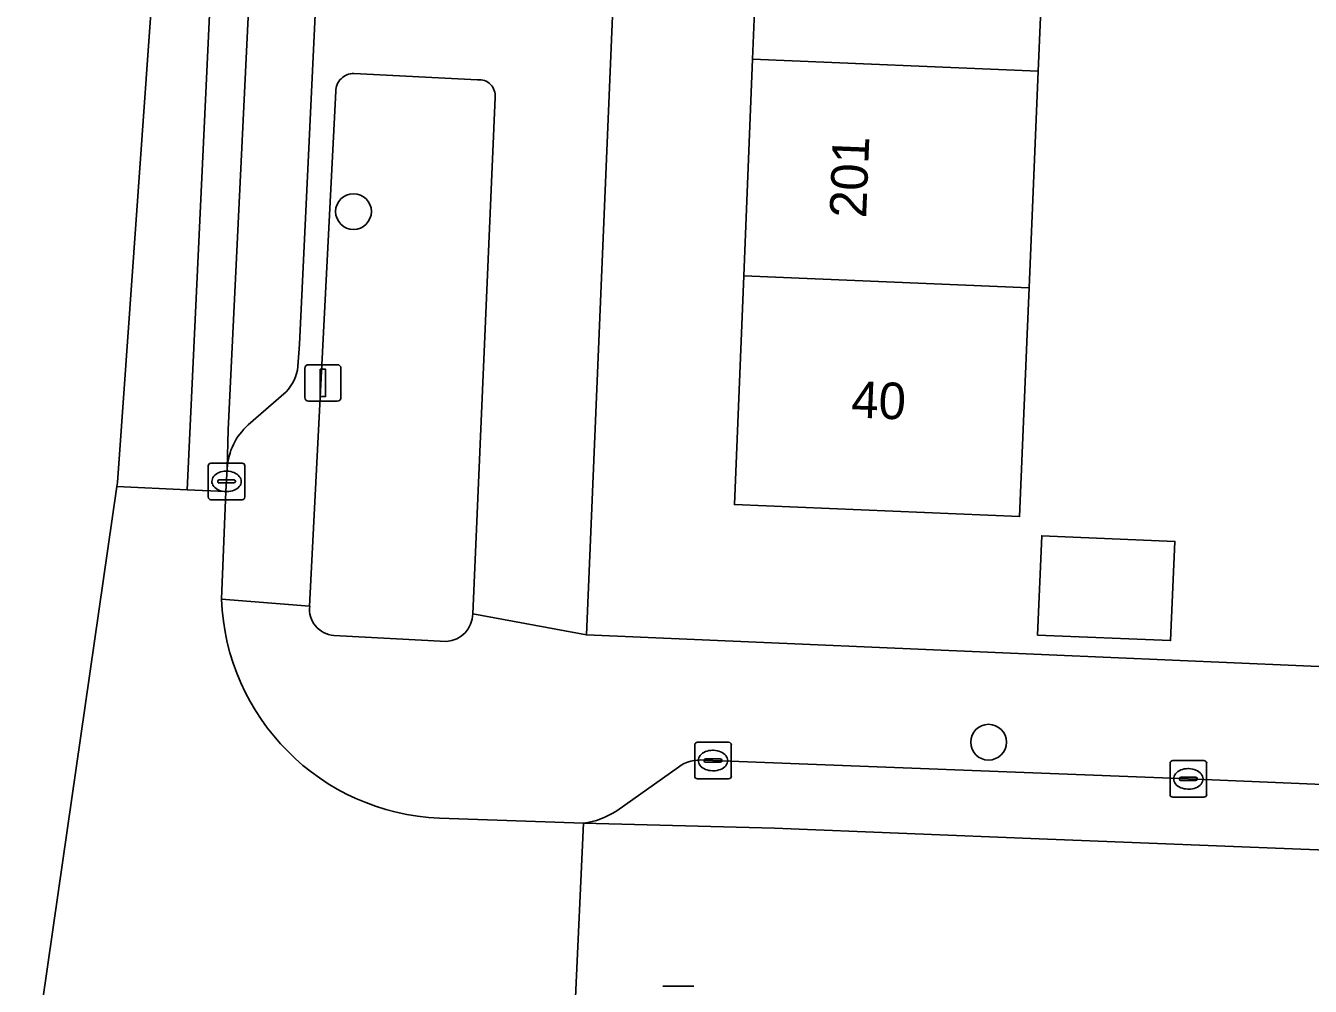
# Model space of a CAD drawing. Extents: x 159817 to 160765, y 380688 to 381638.
# Drawn here: x 159972.27 to 160007.42, y 380872.41 to 380898.7 of the extents above; entities that cross this region are included whole.
import ezdxf

# ---------------------------------------------------------------- set-up
doc = ezdxf.new("R2010")
doc.units = 0
for name, color, linetype in [('IMGEO_Boom', 7, 'Continuous'), ('IMGEO_Erf', 7, 'Continuous'), ('IMGEO_Groenvoorziening', 7, 'Continuous'), ('IMGEO_Kolk', 7, 'Continuous'), ('IMGEO_Lichtmast', 7, 'Continuous'), ('IMGEO_Muur', 7, 'Continuous'), ('IMGEO_Pand', 7, 'Continuous'), ('IMGEO_Pand_nummerreeks', 7, 'Continuous'), ('IMGEO_Parkeervlak_open', 7, 'Continuous'), ('IMGEO_Rijbaan_lokaal_gesloten', 7, 'Continuous'), ('IMGEO_Rijbaan_lokaal_open', 7, 'Continuous'), ('IMGEO_Voetpad_open', 7, 'Continuous')]:
    doc.layers.add(name, color=color, linetype=linetype)

msp = doc.modelspace()

# ---------------------------------------------------------------- linework, layer by layer
at = {"layer": 'IMGEO_Boom'}
for centre in [(159981.239, 380893.612), (159998.618, 380879.089)]:
    msp.add_circle(centre, 0.489, dxfattribs=at)
at = {"layer": 'IMGEO_Erf'}
for points in [[(159989.985, 380938.498), (159987.614, 380882.024), (159996.902, 380881.622), (160012.088, 380880.965), (160015.8, 380880.79), (160015.984, 380884.697), (160012.245, 380884.873), (160012.483, 380890.803), (160016.263, 380890.632), (160016.34, 380892.325), (160013.59, 380892.478), (160013.833, 380896.854), (160014.06, 380900.928), (160016.809, 380900.776), (160016.883, 380904.187), (160014.133, 380904.34), (160014.376, 380908.716), (160014.603, 380912.79)], [(160000.227, 380903.378), (159999.978, 380897.453), (159999.729, 380891.528), (159999.676, 380890.259), (159999.466, 380885.263), (159991.663, 380885.591), (159991.918, 380891.856), (159992.159, 380897.782), (159992.4, 380903.707)]]:
    msp.add_lwpolyline(points, dxfattribs=at)
msp.add_lwpolyline([(160003.715, 380884.585), (160003.6, 380881.868), (159999.959, 380882.021), (160000.073, 380884.738)], close=True, dxfattribs=at)
at = {"layer": 'IMGEO_Groenvoorziening'}
for points in [[(159984.63, 380897.215), (159981.249, 380897.391)], [(159980.756, 380896.903), (159980.039, 380882.814)], [(159984.501, 380882.6), (159985.114, 380896.736)], [(159980.697, 380882.009), (159983.787, 380881.844)]]:
    msp.add_lwpolyline(points, dxfattribs=at)
for centre, radius, start, end in [((159981.246, 380896.901), 0.49, 89.643, 179.7729), ((159984.683, 380896.785), 0.434, 353.5557, 97.0393), ((159980.759, 380882.731), 0.724, 173.4034, 265.1211), ((159983.732, 380882.611), 0.769, 274.1137, 359.1595)]:
    msp.add_arc(centre, radius, start, end, dxfattribs=at)
at = {"layer": 'IMGEO_Kolk'}
for p, q in [((159977.264, 380885.8), (159977.264, 380886.652)), ((159977.339, 380886.726), (159978.191, 380886.726)), ((159977.752, 380886.506), (159977.777, 380886.506)), ((159978.265, 380886.652), (159978.265, 380885.8)), ((159977.523, 380886.22), (159977.523, 380886.232)), ((159977.961, 380886.183), (159977.563, 380886.183)), ((159977.566, 380886.269), (159977.964, 380886.269)), ((159978.007, 380886.232), (159978.007, 380886.22)), ((159977.775, 380885.946), (159977.75, 380885.946)), ((159978.191, 380885.726), (159977.339, 380885.726)), ((159990.577, 380878.161), (159990.577, 380879.013)), ((159990.652, 380879.087), (159991.504, 380879.087)), ((159991.065, 380878.867), (159991.09, 380878.867)), ((159991.578, 380879.013), (159991.578, 380878.161)), ((159990.836, 380878.581), (159990.836, 380878.593)), ((159991.274, 380878.544), (159990.876, 380878.544)), ((159990.879, 380878.63), (159991.277, 380878.63)), ((159991.32, 380878.593), (159991.32, 380878.581)), ((160003.584, 380877.659), (160003.584, 380878.511)), ((160003.659, 380878.585), (160004.511, 380878.585)), ((160004.585, 380878.511), (160004.585, 380877.659)), ((159991.504, 380878.087), (159990.652, 380878.087)), ((159991.088, 380878.307), (159991.063, 380878.307)), ((160003.843, 380878.079), (160003.843, 380878.091)), ((160003.886, 380878.128), (160004.284, 380878.128)), ((160004.072, 380878.365), (160004.097, 380878.365)), ((160004.327, 380878.091), (160004.327, 380878.079)), ((160004.281, 380878.042), (160003.883, 380878.042)), ((160004.095, 380877.805), (160004.07, 380877.805)), ((160004.511, 380877.585), (160003.659, 380877.585)), ((159989.701, 380872.407), (159990.553, 380872.407))]:
    msp.add_line(p, q, dxfattribs=at)
for points in [[(159977.264, 380885.8), (159977.264, 380886.652)], [(159977.339, 380886.726), (159978.191, 380886.726)], [(159978.265, 380886.652), (159978.265, 380885.8)], [(159978.191, 380885.726), (159977.339, 380885.726)], [(159990.577, 380878.161), (159990.577, 380879.013)], [(159990.652, 380879.087), (159991.504, 380879.087)], [(159991.578, 380879.013), (159991.578, 380878.161)], [(160003.584, 380877.659), (160003.584, 380878.511)], [(160003.659, 380878.585), (160004.511, 380878.585)], [(160004.585, 380878.511), (160004.585, 380877.659)], [(159991.504, 380878.087), (159990.652, 380878.087)], [(160004.511, 380877.585), (160003.659, 380877.585)], [(159989.701, 380872.407), (159990.553, 380872.407)]]:
    msp.add_lwpolyline(points, dxfattribs=at)
for centre, radius, start, end in [((159977.341, 380886.65), 0.0765, 91.552, 178.448), ((159977.341, 380886.65), 0.0765, 91.552, 178.448), ((159978.189, 380886.65), 0.0765, 1.552, 88.448), ((159978.189, 380886.65), 0.0765, 1.552, 88.448), ((159977.563, 380886.229), 0.0403, 85.8775, 175.7526), ((159977.56, 380886.219), 0.0366, 178.938, 274.7102), ((159977.964, 380886.226), 0.043, 264.8664, 352.4533), ((159977.968, 380886.231), 0.0386, 1.7309, 96.639), ((159977.341, 380885.802), 0.0765, 181.552, 268.448), ((159977.341, 380885.802), 0.0765, 181.552, 268.448), ((159978.189, 380885.802), 0.0765, 271.552, 358.448), ((159978.189, 380885.802), 0.0765, 271.552, 358.448), ((159990.654, 380879.011), 0.0765, 91.552, 178.448), ((159990.654, 380879.011), 0.0765, 91.552, 178.448), ((159991.502, 380879.011), 0.0765, 1.552, 88.448), ((159991.502, 380879.011), 0.0765, 1.552, 88.448), ((159990.876, 380878.59), 0.0403, 85.8775, 175.7526), ((159990.873, 380878.58), 0.0366, 178.938, 274.7102), ((159991.277, 380878.587), 0.043, 264.8664, 352.4533), ((159991.281, 380878.592), 0.0386, 1.7309, 96.639), ((160003.661, 380878.509), 0.0765, 91.552, 178.448), ((160003.661, 380878.509), 0.0765, 91.552, 178.448), ((160004.509, 380878.509), 0.0765, 1.552, 88.448), ((160004.509, 380878.509), 0.0765, 1.552, 88.448), ((159990.654, 380878.163), 0.0765, 181.552, 268.448), ((159990.654, 380878.163), 0.0765, 181.552, 268.448), ((159991.502, 380878.163), 0.0765, 271.552, 358.448), ((159991.502, 380878.163), 0.0765, 271.552, 358.448), ((160003.883, 380878.088), 0.0403, 85.8775, 175.7526), ((160003.88, 380878.078), 0.0366, 178.938, 274.7102), ((160004.284, 380878.085), 0.043, 264.8664, 352.4533), ((160004.288, 380878.09), 0.0386, 1.7309, 96.639), ((160003.661, 380877.661), 0.0765, 181.552, 268.448), ((160003.661, 380877.661), 0.0765, 181.552, 268.448), ((160004.509, 380877.661), 0.0765, 271.552, 358.448), ((160004.509, 380877.661), 0.0765, 271.552, 358.448)]:
    msp.add_arc(centre, radius, start, end, dxfattribs=at)
for centre, major_axis, ratio, start_param, end_param in [((159977.751, 380886.226), (-0.387, 0.002), 0.722429, 4.712389, 7.853982), ((159977.776, 380886.226), (-0.39, 0.002), 0.717154, 1.570796, 4.712389), ((159991.064, 380878.587), (-0.387, 0.002), 0.722429, 4.712389, 7.853982), ((159991.089, 380878.587), (-0.39, 0.002), 0.717154, 1.570796, 4.712389), ((160004.071, 380878.085), (-0.387, 0.002), 0.722429, 4.712389, 7.853982), ((160004.096, 380878.085), (-0.39, 0.002), 0.717154, 1.570796, 4.712389)]:
    msp.add_ellipse(centre, major_axis=major_axis, ratio=ratio, start_param=start_param, end_param=end_param, dxfattribs=at)
at = {"layer": 'IMGEO_Lichtmast'}
for p, q in [((159979.906, 380888.521), (159979.906, 380889.321)), ((159979.906, 380889.321), (159979.906, 380888.521)), ((159980.006, 380889.421), (159980.796, 380889.421)), ((159980.796, 380889.421), (159980.006, 380889.421)), ((159980.896, 380889.321), (159980.896, 380888.521)), ((159980.896, 380888.521), (159980.896, 380889.321)), ((159980.796, 380888.421), (159980.006, 380888.421)), ((159980.006, 380888.421), (159980.796, 380888.421))]:
    msp.add_line(p, q, dxfattribs=at)
msp.add_lwpolyline([(159980.326, 380889.296), (159980.476, 380889.296), (159980.476, 380888.546), (159980.326, 380888.546), (159980.326, 380889.296)], dxfattribs=at)
for centre, start, end in [((159980.006, 380889.321), 90, 180), ((159980.006, 380889.321), 90, 180), ((159980.796, 380889.321), 0, 90), ((159980.796, 380889.321), 360, 90), ((159980.006, 380888.521), 180, 270), ((159980.006, 380888.521), 180, 270), ((159980.796, 380888.521), 270, 0), ((159980.796, 380888.521), 270, 0)]:
    msp.add_arc(centre, 0.1, start, end, dxfattribs=at)
at = {"layer": 'IMGEO_Muur'}
msp.add_lwpolyline([(160012.088, 380880.965), (159996.902, 380881.622)], dxfattribs=at)
at = {"layer": 'IMGEO_Pand'}
for points in [[(160000.227, 380903.378), (160000, 380903.388), (159992.4, 380903.707), (159992.159, 380897.782), (159999.978, 380897.453)], [(159991.918, 380891.856), (159999.729, 380891.528), (159999.978, 380897.453), (159992.159, 380897.782)], [(159991.918, 380891.856), (159991.663, 380885.591), (159999.466, 380885.263), (159999.676, 380890.259), (159999.729, 380891.528)], [(159999.959, 380882.021), (160003.6, 380881.868), (160003.715, 380884.585), (160000.073, 380884.738)]]:
    msp.add_lwpolyline(points, close=True, dxfattribs=at)
at = {"layer": 'IMGEO_Parkeervlak_open'}
for points in [[(159979.717, 380889.371), (159979.758, 380889.983), (159980.898, 380913.955), (159981.038, 380915.562), (159981.221, 380916.901), (159985.64, 380940.095)], [(159979.078, 380913.171), (159978.535, 380902.714), (159977.809, 380887.635), (159977.782, 380886.58)], [(159978.355, 380887.773), (159979.396, 380888.679)], [(160040.886, 380876.611), (160015.362, 380877.62), (160012.514, 380877.733), (160004.085, 380878.085), (159990.838, 380878.596)], [(159990.132, 380878.405), (159988.442, 380877.212)], [(159987.534, 380876.872), (159992.758, 380876.736), (160000, 380876.443), (160043.442, 380874.732)]]:
    msp.add_lwpolyline(points, dxfattribs=at)
for centre, radius, start, end in [((159978.568, 380889.483), 1.154, 315.8154, 354.414), ((159979.54, 380886.47), 1.761, 132.2756, 176.4143), ((159990.718, 380877.639), 0.964, 82.8464, 127.4302), ((159987.258, 380878.991), 2.137, 277.417, 303.6397)]:
    msp.add_arc(centre, radius, start, end, dxfattribs=at)
at = {"layer": 'IMGEO_Rijbaan_lokaal_gesloten'}
msp.add_lwpolyline([(159974.764, 380886.09), (159974.764, 380886.09), (159976.688, 380885.998), (159977.755, 380908.712), (159978.063, 380913.802), (159978.238, 380916.172), (159978.589, 380919.068), (159980.475, 380928.108), (159986.222, 380958.079), (159992.802, 380991.912), (159994.85, 381002.624), (159992.204, 381003.143), (159992.204, 381003.143), (159988.561, 380984.741), (159977.587, 380925.77), (159974.78, 380886.201)], close=True, dxfattribs=at)
msp.add_lwpolyline([(159995.013, 380997.952), (159995.413, 381000), (159995.896, 381002.419), (159994.85, 381002.624), (159992.802, 380991.912), (159986.222, 380958.079), (159980.475, 380928.108), (159978.589, 380919.068), (159978.238, 380916.172), (159978.063, 380913.802), (159977.755, 380908.712), (159976.688, 380885.998), (159977.747, 380885.947), (159977.782, 380886.58), (159977.809, 380887.635), (159978.535, 380902.714), (159979.078, 380913.171)], dxfattribs=at)
at = {"layer": 'IMGEO_Rijbaan_lokaal_open'}
for points in [[(159977.626, 380883.001), (159977.747, 380885.947), (159976.688, 380885.998), (159974.764, 380886.09), (159974.764, 380886.09), (159973.157, 380874.969), (159972.269, 380868.824)], [(159984.118, 380871.793), (159985.324, 380871.897), (159987.308, 380871.906), (159987.534, 380876.872), (159983.589, 380877.007)]]:
    msp.add_lwpolyline(points, dxfattribs=at)
msp.add_lwpolyline([(160008.619, 380871.611), (160037.659, 380870.474), (160043.26, 380870.238), (160043.442, 380874.732), (160000, 380876.443), (159992.758, 380876.736), (159987.534, 380876.872), (159987.308, 380871.906), (160001.409, 380871.913), (160005.518, 380871.771)], close=True, dxfattribs=at)
msp.add_arc((159983.862, 380883.241), 6.24, 182.2086, 267.4944, dxfattribs=at)
at = {"layer": 'IMGEO_Voetpad_open'}
for points in [[(159989.985, 380938.498), (159985.64, 380940.095), (159981.221, 380916.901), (159981.038, 380915.562), (159980.898, 380913.955), (159979.758, 380889.983), (159979.717, 380889.371)], [(159985.114, 380896.736), (159984.501, 380882.6), (159987.614, 380882.024), (159989.985, 380938.498)], [(159981.249, 380897.391), (159984.63, 380897.215)], [(159977.782, 380886.58), (159977.747, 380885.947), (159977.626, 380883.001), (159980.039, 380882.814), (159980.756, 380896.903)], [(159979.396, 380888.679), (159978.355, 380887.773)], [(159980.039, 380882.814), (159977.626, 380883.001)], [(160017.517, 380880.709), (160015.8, 380880.79), (160012.088, 380880.965), (159996.902, 380881.622), (159987.614, 380882.024), (159984.501, 380882.6)], [(159983.787, 380881.844), (159980.697, 380882.009)], [(159990.838, 380878.596), (160004.085, 380878.085), (160012.514, 380877.733), (160015.362, 380877.62), (160040.886, 380876.611)], [(159988.442, 380877.212), (159990.132, 380878.405)], [(159983.589, 380877.007), (159987.534, 380876.872)]]:
    msp.add_lwpolyline(points, dxfattribs=at)
for centre, radius, start, end in [((159981.246, 380896.901), 0.49, 89.643, 179.7729), ((159984.683, 380896.785), 0.434, 353.5557, 97.0393), ((159978.568, 380889.483), 1.154, 315.8154, 354.414), ((159979.54, 380886.47), 1.761, 132.2756, 176.4143), ((159983.862, 380883.241), 6.24, 182.2086, 267.4944), ((159980.759, 380882.731), 0.724, 173.4034, 265.1211), ((159983.732, 380882.611), 0.769, 274.1137, 359.1595), ((159990.718, 380877.639), 0.964, 82.8464, 127.4302), ((159987.258, 380878.991), 2.137, 277.417, 303.6397)]:
    msp.add_arc(centre, radius, start, end, dxfattribs=at)

# ---------------------------------------------------------------- texts
at = {"layer": 'IMGEO_Pand_nummerreeks'}
for s, rotation, p in [('201', 87.6689, (159995.265, 380893.423)), ('40', 357.593, (159994.848, 380887.979))]:
    msp.add_text(s, height=1, rotation=rotation, dxfattribs=at).set_placement(p)

doc.saveas('drawing.dxf')
